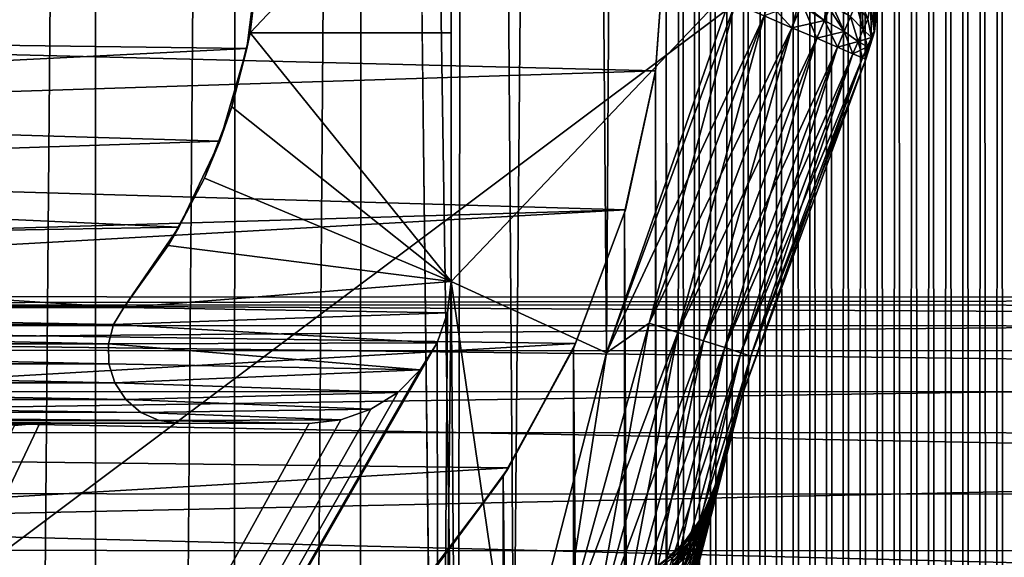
# Model space of a CAD drawing. Header units: metres. Extents: x -205 to 205, y -104 to 104.
# Tile 343 of 656: x -72.44 to -65.51, y 20.59 to 24.38. Entities that reach past the tile are written whole.
import ezdxf

# ---------------------------------------------------------------- set-up
doc = ezdxf.new("R2010")
doc.units = ezdxf.units.M
doc.layers.add('solid_01_2-CONSUMER_EHM_BOX_SW0001', color=7, linetype='CONTINUOUS')

msp = doc.modelspace()

# ---------------------------------------------------------------- linework, layer by layer
at = {"layer": 'solid_01_2-CONSUMER_EHM_BOX_SW0001'}
for points in [[(-200.010849, -74.958488), (-200.010773, 75.041512), (-0.010778, 75.04142)], [(-0.010849, -74.95858), (-200.010849, -74.958488), (-0.010778, 75.04142)], [(-72.977303, -62.878845, 75), (-71.906097, 62.433506, 75), (-72.963776, 62.954468, 75)], [(-72.977303, -62.878845, 75), (-71.91951, -62.358109, 75), (-71.906097, 62.433506, 75)], [(-71.91951, -62.358109, 75), (-70.92572, 61.778858, 75), (-71.906097, 62.433506, 75)], [(-71.91951, -62.358109, 75), (-70.938995, -61.703674, 75), (-70.92572, 61.778858, 75)], [(-70.938995, -61.703674, 75), (-70.038704, 61.001064, 75), (-70.92572, 61.778858, 75)], [(-70.938995, -61.703674, 75), (-70.051804, -60.926071, 75), (-70.038704, 61.001064, 75)], [(-70.051804, -60.926071, 75), (-69.493141, 14.287043, 75), (-70.038704, 61.001064, 75)], [(-69.360817, 16.904951, 75), (-69.26104, 60.113934, 75), (-70.038704, 61.001064, 75)], [(-69.493141, 14.287043, 75), (-69.360817, 16.904951, 75), (-70.038704, 61.001064, 75)], [(-69.360817, 16.904951, 75), (-68.965576, 19.496222, 75), (-69.26104, 60.113934, 75)], [(-68.965576, 19.496222, 75), (-68.606529, 59.133469, 75), (-69.26104, 60.113934, 75)], [(-68.965576, 19.496222, 75), (-68.311447, 22.034502, 75), (-68.606529, 59.133469, 75)], [(-68.311447, 22.034502, 75), (-68.085724, 58.075706, 75), (-68.606529, 59.133469, 75)], [(-68.311447, 22.034502, 75), (-67.405281, 24.493492, 75), (-68.085724, 58.075706, 75)], [(-67.891357, 25.041451, 1.5), (-67.831909, -57.8419, 1.5), (-67.794312, 57.908562, 1.5)], [(-67.831909, -57.8419, 1.5), (-67.719505, -57.792744, 1.5), (-67.794312, 57.908562, 1.5)], [(-67.719505, -57.792744, 1.5), (-67.681831, 57.860203, 1.5), (-67.794312, 57.908562, 1.5)], [(-67.719505, -57.792744, 1.5), (-67.605576, -57.745773, 1.5), (-67.681831, 57.860203, 1.5)], [(-67.605576, -57.745773, 1.5), (-67.567947, 57.813984, 1.5), (-67.681831, 57.860203, 1.5)], [(-67.605576, -57.745773, 1.5), (-67.490395, -57.701077, 1.5), (-67.567947, 57.813984, 1.5)], [(-67.490395, -57.701077, 1.5), (-67.452911, 57.770031, 1.5), (-67.567947, 57.813984, 1.5)], [(-67.490395, -57.701077, 1.5), (-67.374199, -57.658749, 1.5), (-67.452911, 57.770031, 1.5)], [(-67.374199, -57.658749, 1.5), (-67.336975, 57.728474, 1.5), (-67.452911, 57.770031, 1.5)], [(-67.374199, -57.658749, 1.5), (-67.257248, -57.618885, 1.5), (-67.336975, 57.728474, 1.5)], [(-67.257248, -57.618885, 1.5), (-67.220383, 57.689438, 1.5), (-67.336975, 57.728474, 1.5)], [(-67.257248, -57.618885, 1.5), (-67.139801, -57.581585, 1.5), (-67.220383, 57.689438, 1.5)], [(-67.139801, -57.581585, 1.5), (-67.103386, 57.653046, 1.5), (-67.220383, 57.689438, 1.5)], [(-67.139801, -57.581585, 1.5), (-67.02211, -57.546936, 1.5), (-67.103386, 57.653046, 1.5)], [(-67.02211, -57.546936, 1.5), (-66.986244, 57.619427, 1.5), (-67.103386, 57.653046, 1.5)], [(-67.02211, -57.546936, 1.5), (-66.904427, -57.515041, 1.5), (-66.986244, 57.619427, 1.5)], [(-66.904427, -57.515041, 1.5), (-66.869194, 57.588703, 1.5), (-66.986244, 57.619427, 1.5)], [(-66.904427, -57.515041, 1.5), (-66.787018, -57.485989, 1.5), (-66.869194, 57.588703, 1.5)], [(-66.787018, -57.485989, 1.5), (-66.751717, 57.560741, 1.5), (-66.869194, 57.588703, 1.5)], [(-66.787018, -57.485989, 1.5), (-66.669449, -57.45969, 1.5), (-66.751717, 57.560741, 1.5)], [(-66.669449, -57.45969, 1.5), (-66.633224, 57.535316, 1.5), (-66.751717, 57.560741, 1.5)], [(-66.669449, -57.45969, 1.5), (-66.551208, -57.435986, 1.5), (-66.633224, 57.535316, 1.5)], [(-66.551208, -57.435986, 1.5), (-66.51387, 57.512444, 1.5), (-66.633224, 57.535316, 1.5)], [(-66.551208, -57.435986, 1.5), (-66.432388, -57.414871, 1.5), (-66.51387, 57.512444, 1.5)], [(-66.432388, -57.414871, 1.5), (-66.393837, 57.492126, 1.5), (-66.51387, 57.512444, 1.5)], [(-66.432388, -57.414871, 1.5), (-66.313095, -57.396351, 1.5), (-66.393837, 57.492126, 1.5)], [(-66.313095, -57.396351, 1.5), (-66.2733, 57.474377, 1.5), (-66.393837, 57.492126, 1.5)], [(-66.313095, -57.396351, 1.5), (-66.193413, -57.380421, 1.5), (-66.2733, 57.474377, 1.5)], [(-66.193413, -57.380421, 1.5), (-66.152412, 57.459194, 1.5), (-66.2733, 57.474377, 1.5)], [(-66.193413, -57.380421, 1.5), (-66.073456, -57.367085, 1.5), (-66.152412, 57.459194, 1.5)], [(-66.073456, -57.367085, 1.5), (-66.031349, 57.446594, 1.5), (-66.152412, 57.459194, 1.5)], [(-66.073456, -57.367085, 1.5), (-65.953308, -57.356335, 1.5), (-66.031349, 57.446594, 1.5)], [(-65.953308, -57.356335, 1.5), (-65.910286, 57.436581, 1.5), (-66.031349, 57.446594, 1.5)], [(-65.953308, -57.356335, 1.5), (-65.833076, -57.348175, 1.5), (-65.910286, 57.436581, 1.5)], [(-65.833076, -57.348175, 1.5), (-65.789383, 57.429161, 1.5), (-65.910286, 57.436581, 1.5)], [(-65.833076, -57.348175, 1.5), (-65.71286, -57.342609, 1.5), (-65.789383, 57.429161, 1.5)], [(-65.71286, -57.342609, 1.5), (-65.668823, 57.424343, 1.5), (-65.789383, 57.429161, 1.5)], [(-65.71286, -57.342609, 1.5), (-65.592758, -57.339626, 1.5), (-65.668823, 57.424343, 1.5)], [(-65.592758, -57.339626, 1.5), (-65.548759, 57.422134, 1.5), (-65.668823, 57.424343, 1.5)], [(-65.592758, -57.339626, 1.5), (-65.47287, -57.339233, 1.5), (-65.548759, 57.422134, 1.5)], [(-65.47287, -57.339233, 1.5), (-65.428864, 57.422527, 1.5), (-65.548759, 57.422134, 1.5)], [(-79.188599, 24.28776, 67), (-79.188492, 25.78776, 67), (-70.759743, 24.84654, 67)], [(-69.40519, 25.787058, 69), (-70.821999, 24.287159, 68.423553), (-70.762657, 24.786598, 68.447685)], [(-69.40519, 25.787058, 69), (-69.405296, 24.287058, 69), (-70.821999, 24.287159, 68.423553)], [(-69.40519, 25.787058, 69), (-69.405273, 24.637373, 63.099998), (-69.405296, 24.287058, 69)], [(-67.967628, 24.018217, 1.571667), (-67.891357, 25.041451, 1.571667), (-83.335693, 24.403965, 1.571667)], [(-67.967628, 24.018217, 1.571667), (-67.966209, 24.014843, 1.5), (-67.891357, 25.041451, 1.5)], [(-67.967628, 24.018217, 1.571667), (-67.891357, 25.041451, 1.5), (-67.891357, 25.041451, 1.571667)], [(-67.966209, 24.014843, 1.5), (-67.89138, -24.958549, 1.5), (-67.891357, 25.041451, 1.5)], [(-67.89138, -24.958549, 1.5), (-67.831909, -57.8419, 1.5), (-67.891357, 25.041451, 1.5)], [(-79.188599, 24.28776, 67), (-70.759743, 24.84654, 67), (-70.844116, 24.176249, 67)], [(-70.821999, 24.287159, 68.423553), (-70.844116, 24.176249, 67), (-70.759743, 24.84654, 67)], [(-70.821999, 24.287159, 68.423553), (-70.759743, 24.84654, 67), (-70.762657, 24.786598, 68.447685)], [(-69.405426, 22.537058, 63.099998), (-69.405273, 24.637373, 63.099998), (-67.405273, 24.637228, 63.099998)], [(-69.405296, 24.287058, 69), (-69.405273, 24.637373, 63.099998), (-69.405426, 22.537058, 63.099998)], [(-69.405426, 22.537058, 63.099998), (-67.405273, 24.637228, 63.099998), (-68.31144, 22.034523, 63.099998)], [(-67.405273, 24.637228, 63.099998), (-67.405281, 24.49349, 63.099998), (-68.31144, 22.034523, 63.099998)], [(-67.20063, 24.406124, 74.97493), (-67.405281, 24.493492, 75), (-68.311447, 22.034502, 75)], [(-68.01165, 22.243046, 63.125046), (-68.31144, 22.034523, 63.099998), (-67.405281, 24.49349, 63.099998)], [(-67.20063, 24.406124, 63.125072), (-68.01165, 22.243046, 63.125046), (-67.405281, 24.49349, 63.099998)], [(-67.163315, 24.493475, 63.129715), (-67.006058, 24.323059, 63.199127), (-67.20063, 24.406124, 63.125072)], [(-67.006058, 24.323059, 74.900871), (-66.959747, 24.49346, 74.895264), (-67.20063, 24.406124, 74.97493)], [(-66.933281, 24.493458, 63.218403), (-67.006058, 24.323059, 63.199127), (-67.163315, 24.493475, 63.129715)], [(-66.777672, 24.374729, 74.769417), (-66.959747, 24.49346, 74.895264), (-67.006058, 24.323059, 74.900871)], [(-66.933281, 24.493458, 63.218403), (-66.831543, 24.248556, 63.318447), (-67.006058, 24.323059, 63.199127)], [(-66.777672, 24.374729, 74.769417), (-66.76516, 24.493446, 74.768265), (-66.959747, 24.49346, 74.895264)], [(-66.777672, 24.374729, 63.330585), (-66.831543, 24.248556, 63.318447), (-66.933281, 24.493458, 63.218403)], [(-66.726677, 24.493443, 63.365501), (-66.777672, 24.374729, 63.330585), (-66.933281, 24.493458, 63.218403)], [(-66.639122, 24.295824, 74.611488), (-66.76516, 24.493446, 74.768265), (-66.777672, 24.374729, 74.769417)], [(-66.639122, 24.295824, 63.488514), (-66.777672, 24.374729, 63.330585), (-66.726677, 24.493443, 63.365501)], [(-66.639122, 24.295824, 74.611488), (-66.594109, 24.401258, 74.577484), (-66.76516, 24.493446, 74.768265)], [(-66.594109, 24.401258, 63.522518), (-66.639122, 24.295824, 63.488514), (-66.726677, 24.493443, 63.365501)], [(-66.503754, 24.309555, 63.708332), (-66.594109, 24.401258, 63.522518), (-66.554008, 24.493431, 63.575275)], [(-66.503754, 24.309555, 74.39167), (-66.554008, 24.493431, 74.524727), (-66.594109, 24.401258, 74.577484)], [(-66.513168, 24.493427, 63.648193), (-66.503754, 24.309555, 63.708332), (-66.554008, 24.493431, 63.575275)], [(-66.503754, 24.309555, 74.39167), (-66.471886, 24.384203, 74.341782), (-66.554008, 24.493431, 74.524727)], [(-66.513168, 24.493427, 63.648193), (-66.471886, 24.384203, 63.758217), (-66.503754, 24.309555, 63.708332)], [(-66.446945, 24.25461, 63.943428), (-66.471886, 24.384203, 63.758217), (-66.452209, 24.493423, 63.797279)], [(-66.446945, 24.25461, 74.15657), (-66.452209, 24.493423, 74.302719), (-66.471886, 24.384203, 74.341782)], [(-66.428093, 24.298756, 64.015266), (-66.452209, 24.493423, 63.797279), (-66.417603, 24.493422, 63.943535)], [(-66.428093, 24.298756, 64.015266), (-66.446945, 24.25461, 63.943428), (-66.452209, 24.493423, 63.797279)], [(-66.428093, 24.298756, 74.08474), (-66.432037, 24.493422, 74.229752), (-66.452209, 24.493423, 74.302719)], [(-66.446945, 24.25461, 74.15657), (-66.428093, 24.298756, 74.08474), (-66.452209, 24.493423, 74.302719)], [(-66.428093, 24.298756, 74.08474), (-66.417603, 24.493422, 74.156464), (-66.432037, 24.493422, 74.229752)], [(-66.417603, 24.493422, 63.943535), (-66.408562, 24.49342, 64.019096), (-66.428093, 24.298756, 64.015266)], [(-66.428093, 24.298756, 74.08474), (-66.425575, 24.293079, 74), (-66.417603, 24.493422, 74.156464)], [(-66.408562, 24.49342, 64.019096), (-66.425575, 24.293079, 64.099998), (-66.428093, 24.298756, 64.015266)], [(-66.425575, 24.293079, 74), (-66.408562, 24.49342, 74.080902), (-66.417603, 24.493422, 74.156464)], [(-66.425575, 24.293079, 74), (-66.405281, 24.49342, 64.099998), (-66.405281, 24.49342, 74)], [(-66.408562, 24.49342, 64.019096), (-66.405281, 24.49342, 64.099998), (-66.425575, 24.293079, 64.099998)], [(-66.425575, 24.293079, 74), (-66.425575, 24.293079, 64.099998), (-66.405281, 24.49342, 64.099998)], [(-66.408562, 24.49342, 74.080902), (-66.425575, 24.293079, 74), (-66.405281, 24.49342, 74)], [(-68.011536, 22.243008, 74.97493), (-67.20063, 24.406124, 74.97493), (-68.311447, 22.034502, 75)], [(-67.81041, 22.177731, 63.199074), (-68.01165, 22.243046, 63.125046), (-67.20063, 24.406124, 63.125072)], [(-68.011536, 22.243008, 74.97493), (-67.006058, 24.323059, 74.900871), (-67.20063, 24.406124, 74.97493)], [(-67.81041, 22.177731, 63.199074), (-67.20063, 24.406124, 63.125072), (-67.006058, 24.323059, 63.199127)], [(-67.967628, 24.018217, 1.571667), (-83.335693, 24.403965, 1.571667), (-84.003273, 23.50543, 1.571667)], [(-66.831543, 24.248556, 74.781555), (-66.777672, 24.374729, 74.769417), (-67.006058, 24.323059, 74.900871)], [(-66.777672, 24.374729, 63.330585), (-66.685852, 24.186359, 63.477036), (-66.831543, 24.248556, 63.318447)], [(-66.639122, 24.295824, 74.611488), (-66.777672, 24.374729, 74.769417), (-66.831543, 24.248556, 74.781555)], [(-66.639122, 24.295824, 63.488514), (-66.685852, 24.186359, 63.477036), (-66.777672, 24.374729, 63.330585)], [(-66.539131, 24.226681, 63.677402), (-66.639122, 24.295824, 63.488514), (-66.594109, 24.401258, 63.522518)], [(-66.539131, 24.226681, 74.4226), (-66.594109, 24.401258, 74.577484), (-66.639122, 24.295824, 74.611488)], [(-66.503754, 24.309555, 63.708332), (-66.539131, 24.226681, 63.677402), (-66.594109, 24.401258, 63.522518)], [(-66.539131, 24.226681, 74.4226), (-66.503754, 24.309555, 74.39167), (-66.594109, 24.401258, 74.577484)], [(-66.446945, 24.25461, 63.943428), (-66.503754, 24.309555, 63.708332), (-66.471886, 24.384203, 63.758217)], [(-66.446945, 24.25461, 74.15657), (-66.471886, 24.384203, 74.341782), (-66.503754, 24.309555, 74.39167)], [(-79.060501, 23.765692, 67), (-79.188599, 24.28776, 67), (-70.844116, 24.176249, 67)], [(-70.950172, 23.76511, 72), (-70.844116, 24.176249, 67), (-70.821999, 24.287159, 68.423553)], [(-70.821999, 24.287159, 72), (-70.950172, 23.76511, 72), (-70.821999, 24.287159, 68.423553)], [(-69.405426, 22.537058, 72), (-70.950172, 23.76511, 72), (-70.821999, 24.287159, 72)], [(-69.405296, 24.287058, 72), (-70.821999, 24.287159, 68.423553), (-69.405296, 24.287058, 69)], [(-69.405296, 24.287058, 72), (-70.821999, 24.287159, 72), (-70.821999, 24.287159, 68.423553)], [(-69.405296, 24.287058, 72), (-69.405426, 22.537058, 72), (-70.821999, 24.287159, 72)], [(-69.405296, 24.287058, 72), (-69.405296, 24.287058, 69), (-69.405426, 22.537058, 63.099998)], [(-69.405296, 24.287058, 72), (-69.405426, 22.537058, 63.099998), (-69.405426, 22.537058, 72)], [(-67.810303, 22.177696, 74.900871), (-67.006058, 24.323059, 74.900871), (-68.011536, 22.243008, 74.97493)], [(-67.81041, 22.177731, 63.199074), (-67.006058, 24.323059, 63.199127), (-67.629906, 22.119146, 63.318371)], [(-67.810303, 22.177696, 74.900871), (-66.831543, 24.248556, 74.781555), (-67.006058, 24.323059, 74.900871)], [(-67.006058, 24.323059, 63.199127), (-66.831543, 24.248556, 63.318447), (-67.629906, 22.119146, 63.318371)], [(-66.685852, 24.186359, 74.622963), (-66.639122, 24.295824, 74.611488), (-66.831543, 24.248556, 74.781555)], [(-66.639122, 24.295824, 63.488514), (-66.576309, 24.139595, 63.666924), (-66.685852, 24.186359, 63.477036)], [(-66.539131, 24.226681, 74.4226), (-66.639122, 24.295824, 74.611488), (-66.685852, 24.186359, 74.622963)], [(-66.539131, 24.226681, 63.677402), (-66.576309, 24.139595, 63.666924), (-66.639122, 24.295824, 63.488514)], [(-66.446945, 24.25461, 63.943428), (-66.539131, 24.226681, 63.677402), (-66.503754, 24.309555, 63.708332)], [(-66.475143, 24.188543, 74.204575), (-66.503754, 24.309555, 74.39167), (-66.539131, 24.226681, 74.4226)], [(-66.475143, 24.188543, 74.204575), (-66.446945, 24.25461, 74.15657), (-66.503754, 24.309555, 74.39167)], [(-66.428093, 24.298756, 74.08474), (-66.485588, 24.100864, 74), (-66.425575, 24.293079, 74)], [(-66.446945, 24.25461, 74.15657), (-66.485588, 24.100864, 74), (-66.428093, 24.298756, 74.08474)], [(-66.428093, 24.298756, 64.015266), (-66.485588, 24.100864, 64.099998), (-66.446945, 24.25461, 63.943428)], [(-66.425575, 24.293079, 64.099998), (-66.485588, 24.100864, 64.099998), (-66.428093, 24.298756, 64.015266)], [(-66.425575, 24.293079, 64.099998), (-66.485588, 24.100864, 74), (-66.485588, 24.100864, 64.099998)], [(-66.425575, 24.293079, 74), (-66.485588, 24.100864, 74), (-66.425575, 24.293079, 64.099998)], [(-67.810303, 22.177696, 74.900871), (-67.629814, 22.119116, 74.781555), (-66.831543, 24.248556, 74.781555)], [(-67.629906, 22.119146, 63.318371), (-66.831543, 24.248556, 63.318447), (-67.479218, 22.070236, 63.47694)], [(-67.629814, 22.119116, 74.781555), (-66.685852, 24.186359, 74.622963), (-66.831543, 24.248556, 74.781555)], [(-66.831543, 24.248556, 63.318447), (-66.685852, 24.186359, 63.477036), (-67.479218, 22.070236, 63.47694)], [(-66.576309, 24.139595, 74.433075), (-66.539131, 24.226681, 74.4226), (-66.685852, 24.186359, 74.622963)], [(-66.539131, 24.226681, 63.677402), (-66.508415, 24.110611, 63.878574), (-66.576309, 24.139595, 63.666924)], [(-66.475143, 24.188543, 74.204575), (-66.539131, 24.226681, 74.4226), (-66.576309, 24.139595, 74.433075)], [(-66.446945, 24.25461, 63.943428), (-66.508415, 24.110611, 63.878574), (-66.539131, 24.226681, 63.677402)], [(-66.446945, 24.25461, 63.943428), (-66.485588, 24.100864, 64.099998), (-66.508415, 24.110611, 63.878574)], [(-66.475143, 24.188543, 74.204575), (-66.485588, 24.100864, 74), (-66.446945, 24.25461, 74.15657)], [(-79.060501, 23.765692, 67), (-70.844116, 24.176249, 67), (-71.034309, 23.522976, 67)], [(-70.950172, 23.76511, 72), (-71.034309, 23.522976, 67), (-70.844116, 24.176249, 67)], [(-67.629814, 22.119116, 74.781555), (-67.479141, 22.070213, 74.622963), (-66.685852, 24.186359, 74.622963)], [(-67.479218, 22.070236, 63.47694), (-66.685852, 24.186359, 63.477036), (-67.365906, 22.033461, 63.666813)], [(-67.479141, 22.070213, 74.622963), (-66.576309, 24.139595, 74.433075), (-66.685852, 24.186359, 74.622963)], [(-67.479141, 22.070213, 74.622963), (-67.365852, 22.033443, 74.433075), (-66.576309, 24.139595, 74.433075)], [(-66.685852, 24.186359, 63.477036), (-66.576309, 24.139595, 63.666924), (-67.365906, 22.033461, 63.666813)], [(-67.365906, 22.033461, 63.666813), (-66.576309, 24.139595, 63.666924), (-67.29567, 22.010662, 63.878452)], [(-67.365852, 22.033443, 74.433075), (-66.508415, 24.110611, 74.221428), (-66.576309, 24.139595, 74.433075)], [(-66.576309, 24.139595, 63.666924), (-66.508415, 24.110611, 63.878574), (-67.29567, 22.010662, 63.878452)], [(-66.508415, 24.110611, 74.221428), (-66.475143, 24.188543, 74.204575), (-66.576309, 24.139595, 74.433075)], [(-66.508415, 24.110611, 74.221428), (-66.485588, 24.100864, 74), (-66.475143, 24.188543, 74.204575)], [(-67.365852, 22.033443, 74.433075), (-67.295639, 22.010654, 74.221428), (-66.508415, 24.110611, 74.221428)], [(-66.508415, 24.110611, 63.878574), (-66.485588, 24.100864, 64.099998), (-67.357018, 21.736048, 64.099998)], [(-67.29567, 22.010662, 63.878452), (-66.508415, 24.110611, 63.878574), (-67.357018, 21.736048, 64.099998)], [(-66.485588, 24.100864, 64.099998), (-66.485588, 24.100864, 74), (-67.357018, 21.736048, 74)], [(-67.295639, 22.010654, 74.221428), (-67.357018, 21.736048, 74), (-66.485588, 24.100864, 74)], [(-67.357018, 21.736048, 64.099998), (-66.485588, 24.100864, 64.099998), (-67.357018, 21.736048, 74)], [(-67.295639, 22.010654, 74.221428), (-66.485588, 24.100864, 74), (-66.508415, 24.110611, 74.221428)], [(-67.967628, 24.018217, 1.571667), (-84.003273, 23.50543, 1.571667), (-68.178177, 23.040796, 1.571667)], [(-67.966209, 24.014843, 1.5), (-68.184288, 23.021564, 1.5), (-67.966019, -23.930836, 1.5)], [(-68.178177, 23.040796, 1.571667), (-68.184288, 23.021564, 1.5), (-67.966209, 24.014843, 1.5)], [(-67.967628, 24.018217, 1.571667), (-68.178177, 23.040796, 1.571667), (-67.966209, 24.014843, 1.5)], [(-67.966209, 24.014843, 1.5), (-67.966019, -23.930836, 1.5), (-67.89138, -24.958549, 1.5)], [(-78.867599, 23.264132, 67), (-79.060501, 23.765692, 67), (-71.034309, 23.522976, 67)], [(-70.950172, 23.76511, 72), (-71.14315, 23.263577, 72), (-71.034309, 23.522976, 67)], [(-69.405426, 22.537058, 72), (-71.14315, 23.263577, 72), (-70.950172, 23.76511, 72)], [(-68.178177, 23.040796, 1.571667), (-84.003273, 23.50543, 1.571667), (-84.555687, 22.549055, 1.571667)], [(-78.867599, 23.264132, 67), (-71.034309, 23.522976, 67), (-71.322502, 22.91753, 67)], [(-71.14315, 23.263577, 72), (-71.322502, 22.91753, 67), (-71.034309, 23.522976, 67)], [(-78.612946, 22.790918, 67), (-78.867599, 23.264132, 67), (-71.322502, 22.91753, 67)], [(-71.14315, 23.263577, 72), (-71.397865, 22.7904, 72), (-71.322502, 22.91753, 67)], [(-69.405426, 22.537058, 72), (-71.397865, 22.7904, 72), (-71.14315, 23.263577, 72)], [(-68.178177, 23.040796, 1.571667), (-84.555687, 22.549055, 1.571667), (-81.574478, 22.283798, 1.571667)], [(-68.178177, 23.040796, 1.571667), (-81.574478, 22.283798, 1.571667), (-68.530838, 22.098597, 1.571667)], [(-68.184288, 23.021564, 1.5), (-68.544762, 22.063871, 1.5), (-68.186424, -22.932539, 1.5)], [(-68.530838, 22.098597, 1.571667), (-68.544762, 22.063871, 1.5), (-68.184288, 23.021564, 1.5)], [(-68.178177, 23.040796, 1.571667), (-68.530838, 22.098597, 1.571667), (-68.184288, 23.021564, 1.5)], [(-68.184288, 23.021564, 1.5), (-68.186424, -22.932539, 1.5), (-67.966019, -23.930836, 1.5)], [(-78.612946, 22.790918, 67), (-71.322502, 22.91753, 67), (-71.710365, 22.353012, 67)], [(-71.710365, 22.353012, 72), (-71.710365, 22.353012, 67), (-71.322502, 22.91753, 67)], [(-71.397865, 22.7904, 72), (-71.710365, 22.353012, 72), (-71.322502, 22.91753, 67)], [(-78.300514, 22.353485, 67), (-78.612946, 22.790918, 67), (-71.710365, 22.353012, 67)], [(-69.405426, 22.537058, 72), (-71.710365, 22.353012, 72), (-71.397865, 22.7904, 72)], [(-69.405426, 22.537058, 72), (-69.430542, 22.314421, 72), (-71.710365, 22.353012, 72)], [(-69.405426, 22.537058, 63.099998), (-69.360817, 16.904985, 63.099998), (-69.493141, 14.287085, 63.099998)], [(-69.430542, 22.314421, 63.099998), (-69.405426, 22.537058, 63.099998), (-69.493141, 14.287085, 63.099998)], [(-69.405426, 22.537058, 72), (-69.405426, 22.537058, 63.099998), (-69.430542, 22.314421, 63.099998)], [(-69.405426, 22.537058, 72), (-69.430542, 22.314421, 63.099998), (-69.430542, 22.314421, 72)], [(-69.405426, 22.537058, 63.099998), (-68.965576, 19.49625, 63.099998), (-69.360817, 16.904985, 63.099998)], [(-69.405426, 22.537058, 63.099998), (-68.31144, 22.034523, 63.099998), (-68.965576, 19.49625, 63.099998)], [(-46.496994, 22.220266, 21.409264), (-84.496994, 22.225702, 21.409243), (-84.496964, 22.429819, 23.826283)], [(-46.496967, 22.424379, 23.826294), (-84.496964, 22.429819, 23.826283), (-84.496971, 22.371424, 26.250858)], [(-46.496967, 22.424379, 23.826294), (-84.496971, 22.371424, 26.250858), (-46.496975, 22.365984, 26.250864)], [(-46.496994, 22.220266, 21.409264), (-84.496964, 22.429819, 23.826283), (-46.496967, 22.424379, 23.826294)], [(-46.496975, 22.365984, 26.250864), (-84.496971, 22.371424, 26.250858), (-84.497017, 22.05126, 28.654833)], [(-46.496975, 22.365984, 26.250864), (-84.497017, 22.05126, 28.654833), (-46.497021, 22.04582, 28.654835)], [(-78.300514, 22.353485, 67), (-71.710365, 22.353012, 67), (-71.782936, 22.232685, 67)], [(-78.227959, 22.233147, 67), (-78.300514, 22.353485, 67), (-71.782936, 22.232685, 67)], [(-71.782936, 22.232685, 72), (-71.782936, 22.232685, 67), (-71.710365, 22.353012, 67)], [(-71.782936, 22.232685, 72), (-71.710365, 22.353012, 67), (-71.710365, 22.353012, 72)], [(-71.782936, 22.232685, 72), (-71.710365, 22.353012, 72), (-69.430542, 22.314421, 72)], [(-68.530838, 22.098597, 1.571667), (-81.574478, 22.283798, 1.571667), (-81.107819, 21.369984, 1.571667)], [(-71.782936, 22.232685, 72), (-69.430542, 22.314421, 72), (-69.504471, 22.103218, 72)], [(-69.504471, 22.103218, 63.099998), (-69.430542, 22.314421, 63.099998), (-69.493141, 14.287085, 63.099998)], [(-69.430542, 22.314421, 72), (-69.430542, 22.314421, 63.099998), (-69.504471, 22.103218, 63.099998)], [(-69.430542, 22.314421, 72), (-69.504471, 22.103218, 63.099998), (-69.504471, 22.103218, 72)], [(-46.497063, 21.756025, 19.028595), (-84.497063, 21.761459, 19.028574), (-84.496994, 22.225702, 21.409243)], [(-46.497063, 21.756025, 19.028595), (-84.496994, 22.225702, 21.409243), (-46.496994, 22.220266, 21.409264)], [(-78.227959, 22.233147, 67), (-71.782936, 22.232685, 67), (-71.819122, 22.097105, 67)], [(-78.191788, 22.097563, 67), (-78.227959, 22.233147, 67), (-71.819122, 22.097105, 67)], [(-71.819122, 22.097105, 72), (-71.819122, 22.097105, 67), (-71.782936, 22.232685, 67)], [(-71.819122, 22.097105, 72), (-71.782936, 22.232685, 67), (-71.782936, 22.232685, 72)], [(-71.819122, 22.097105, 72), (-71.782936, 22.232685, 72), (-69.504471, 22.103218, 72)], [(-68.01165, 22.243046, 63.125046), (-68.625755, 20.016035, 63.125015), (-68.31144, 22.034523, 63.099998)], [(-68.419472, 19.968996, 63.19902), (-68.625755, 20.016035, 63.125015), (-68.01165, 22.243046, 63.125046)], [(-68.625519, 20.01598, 74.97493), (-68.011536, 22.243008, 74.97493), (-68.311447, 22.034502, 75)], [(-67.810303, 22.177696, 74.900871), (-68.011536, 22.243008, 74.97493), (-68.625519, 20.01598, 74.97493)], [(-68.419472, 19.968996, 63.19902), (-68.01165, 22.243046, 63.125046), (-67.81041, 22.177731, 63.199074)], [(-67.810303, 22.177696, 74.900871), (-68.625519, 20.01598, 74.97493), (-68.41925, 19.968946, 74.900871)], [(-68.419472, 19.968996, 63.19902), (-67.81041, 22.177731, 63.199074), (-68.234436, 19.926804, 63.318295)], [(-67.810303, 22.177696, 74.900871), (-68.41925, 19.968946, 74.900871), (-67.629814, 22.119116, 74.781555)], [(-68.41925, 19.968946, 74.900871), (-68.234245, 19.92676, 74.781555), (-67.629814, 22.119116, 74.781555)], [(-67.81041, 22.177731, 63.199074), (-67.629906, 22.119146, 63.318371), (-68.234436, 19.926804, 63.318295)], [(-68.234436, 19.926804, 63.318295), (-67.629906, 22.119146, 63.318371), (-68.079948, 19.891577, 63.476841)], [(-67.629814, 22.119116, 74.781555), (-68.234245, 19.92676, 74.781555), (-67.479141, 22.070213, 74.622963)], [(-67.629906, 22.119146, 63.318371), (-67.479218, 22.070236, 63.47694), (-68.079948, 19.891577, 63.476841)], [(-46.497021, 22.04582, 28.654835), (-84.497017, 22.05126, 28.654833), (-84.497101, 21.473024, 31.010281)], [(-83.907471, -2.960126, 63.099998), (-69.504471, 22.103218, 63.099998), (-69.493141, 14.287085, 63.099998)], [(-83.907471, -2.960126, 63.099998), (-69.623573, 21.913668, 63.099998), (-69.504471, 22.103218, 63.099998)], [(-68.530838, 22.098597, 1.571667), (-81.107819, 21.369984, 1.571667), (-69.002098, 21.223398, 1.571667)], [(-78.194717, 21.957224, 67), (-78.191788, 22.097563, 67), (-71.816216, 21.956764, 67)], [(-78.191788, 22.097563, 67), (-71.819122, 22.097105, 67), (-71.816216, 21.956764, 67)], [(-71.819122, 22.097105, 72), (-69.504471, 22.103218, 72), (-69.623573, 21.91367, 72)], [(-71.816216, 21.956766, 72), (-71.816216, 21.956764, 67), (-71.819122, 22.097105, 67)], [(-71.816216, 21.956766, 72), (-71.819122, 22.097105, 67), (-71.819122, 22.097105, 72)], [(-71.816216, 21.956766, 72), (-71.819122, 22.097105, 72), (-69.623573, 21.91367, 72)], [(-69.504471, 22.103218, 72), (-69.504471, 22.103218, 63.099998), (-69.623573, 21.913668, 63.099998)], [(-69.504471, 22.103218, 72), (-69.623573, 21.913668, 63.099998), (-69.623573, 21.91367, 72)], [(-68.544762, 22.063871, 1.5), (-69.039803, 21.165899, 1.5), (-68.551567, -21.966539, 1.5)], [(-69.002098, 21.223398, 1.571667), (-69.039803, 21.165899, 1.5), (-68.544762, 22.063871, 1.5)], [(-68.530838, 22.098597, 1.571667), (-69.002098, 21.223398, 1.571667), (-68.544762, 22.063871, 1.5)], [(-68.544762, 22.063871, 1.5), (-68.551567, -21.966539, 1.5), (-68.186424, -22.932539, 1.5)], [(-68.234245, 19.92676, 74.781555), (-68.079796, 19.891542, 74.622963), (-67.479141, 22.070213, 74.622963)], [(-68.079948, 19.891577, 63.476841), (-67.479218, 22.070236, 63.47694), (-67.963776, 19.865088, 63.666702)], [(-67.479141, 22.070213, 74.622963), (-68.079796, 19.891542, 74.622963), (-67.365852, 22.033443, 74.433075)], [(-67.479218, 22.070236, 63.47694), (-67.365906, 22.033461, 63.666813), (-67.963776, 19.865088, 63.666702)], [(-46.497021, 22.04582, 28.654835), (-84.497101, 21.473024, 31.010281), (-46.497101, 21.467585, 31.010277)], [(-68.625755, 20.016035, 63.125015), (-68.965576, 19.49625, 63.099998), (-68.31144, 22.034523, 63.099998)], [(-68.625519, 20.01598, 74.97493), (-68.311447, 22.034502, 75), (-68.965576, 19.496222, 75)], [(-68.079796, 19.891542, 74.622963), (-67.963669, 19.865063, 74.433075), (-67.365852, 22.033443, 74.433075)], [(-67.963776, 19.865088, 63.666702), (-67.365906, 22.033461, 63.666813), (-67.891754, 19.848663, 63.87833)], [(-67.365852, 22.033443, 74.433075), (-67.963669, 19.865063, 74.433075), (-67.295639, 22.010654, 74.221428)], [(-67.963669, 19.865063, 74.433075), (-67.891701, 19.848652, 74.221428), (-67.295639, 22.010654, 74.221428)], [(-67.365906, 22.033461, 63.666813), (-67.29567, 22.010662, 63.878452), (-67.891754, 19.848663, 63.87833)], [(-67.891754, 19.848663, 63.87833), (-67.29567, 22.010662, 63.878452), (-67.357018, 21.736048, 64.099998)], [(-67.295639, 22.010654, 74.221428), (-67.891701, 19.848652, 74.221428), (-67.357018, 21.736048, 74)], [(-83.907471, -2.960126, 63.099998), (-69.782074, 21.755184, 63.099998), (-69.623573, 21.913668, 63.099998)], [(-78.236595, 21.823092, 67), (-78.194717, 21.957224, 67), (-71.774353, 21.822626, 67)], [(-78.194717, 21.957224, 67), (-71.816216, 21.956764, 67), (-71.774353, 21.822626, 67)], [(-71.774353, 21.822626, 72), (-71.816216, 21.956764, 67), (-71.816216, 21.956766, 72)], [(-71.774353, 21.822626, 72), (-71.816216, 21.956766, 72), (-69.623573, 21.91367, 72)], [(-71.774353, 21.822626, 72), (-71.774353, 21.822626, 67), (-71.816216, 21.956764, 67)], [(-71.774353, 21.822626, 72), (-69.623573, 21.91367, 72), (-69.782074, 21.755184, 72)], [(-69.623573, 21.91367, 72), (-69.623573, 21.913668, 63.099998), (-69.782074, 21.755184, 63.099998)], [(-69.623573, 21.91367, 72), (-69.782074, 21.755184, 63.099998), (-69.782074, 21.755184, 72)], [(-78.314163, 21.705919, 67), (-78.236595, 21.823092, 67), (-71.696808, 21.705442, 67)], [(-78.236595, 21.823092, 67), (-71.774353, 21.822626, 67), (-71.696808, 21.705442, 67)], [(-71.696808, 21.705444, 72), (-71.696808, 21.705442, 67), (-71.774353, 21.822626, 67)], [(-71.696808, 21.705444, 72), (-71.774353, 21.822626, 67), (-71.774353, 21.822626, 72)], [(-71.696808, 21.705444, 72), (-71.774353, 21.822626, 72), (-69.782074, 21.755184, 72)], [(-46.497166, 21.037111, 16.712137), (-84.497162, 21.042543, 16.712116), (-84.497063, 21.761459, 19.028574)], [(-46.497166, 21.037111, 16.712137), (-84.497063, 21.761459, 19.028574), (-46.497063, 21.756025, 19.028595)], [(-83.907471, -2.960126, 63.099998), (-69.971642, 21.63611, 63.099998), (-69.782074, 21.755184, 63.099998)], [(-78.421127, 21.615028, 67), (-78.314163, 21.705919, 67), (-71.589851, 21.614536, 67)], [(-78.314163, 21.705919, 67), (-71.696808, 21.705442, 67), (-71.589851, 21.614536, 67)], [(-71.696808, 21.705444, 72), (-69.782074, 21.755184, 72), (-69.971642, 21.63611, 72)], [(-71.589851, 21.614536, 72), (-71.696808, 21.705442, 67), (-71.696808, 21.705444, 72)], [(-71.589851, 21.614536, 72), (-71.696808, 21.705444, 72), (-69.971642, 21.63611, 72)], [(-71.589851, 21.614536, 72), (-71.589851, 21.614536, 67), (-71.696808, 21.705442, 67)], [(-69.782074, 21.755184, 72), (-69.782074, 21.755184, 63.099998), (-69.971642, 21.63611, 63.099998)], [(-69.782074, 21.755184, 72), (-69.971642, 21.63611, 63.099998), (-69.971642, 21.63611, 72)], [(-67.357018, 21.736048, 74), (-67.985931, 19.295507, 74), (-67.705841, 20.509737, 73.235664)], [(-67.891701, 19.848652, 74.221428), (-67.985931, 19.295507, 74), (-67.357018, 21.736048, 74)], [(-67.895561, 19.718607, 64.685875), (-67.985931, 19.295507, 64.099998), (-67.357018, 21.736048, 64.099998)], [(-67.891754, 19.848663, 63.87833), (-67.357018, 21.736048, 64.099998), (-67.985931, 19.295507, 64.099998)], [(-67.858116, 19.884102, 64.692116), (-67.895561, 19.718607, 64.685875), (-67.357018, 21.736048, 64.099998)], [(-67.822601, 20.036474, 64.709793), (-67.858116, 19.884102, 64.692116), (-67.357018, 21.736048, 64.099998)], [(-67.789368, 20.17531, 64.737495), (-67.822601, 20.036474, 64.709793), (-67.357018, 21.736048, 64.099998)], [(-67.758621, 20.300705, 64.77372), (-67.789368, 20.17531, 64.737495), (-67.357018, 21.736048, 64.099998)], [(-67.705803, 20.509911, 64.864426), (-67.758621, 20.300705, 64.77372), (-67.357018, 21.736048, 64.099998)], [(-67.357018, 21.736048, 74), (-67.705841, 20.509737, 73.235664), (-67.65937, 20.687784, 73.116493)], [(-67.659264, 20.6882, 64.983849), (-67.705803, 20.509911, 64.864426), (-67.357018, 21.736048, 64.099998)], [(-67.357018, 21.736048, 74), (-67.65937, 20.687784, 73.116493), (-67.62207, 20.826965, 72.979301)], [(-67.622009, 20.827198, 65.120987), (-67.659264, 20.6882, 64.983849), (-67.357018, 21.736048, 64.099998)], [(-67.357018, 21.736048, 74), (-67.62207, 20.826965, 72.979301), (-67.592003, 20.936865, 72.820625)], [(-67.591965, 20.937016, 65.27964), (-67.622009, 20.827198, 65.120987), (-67.357018, 21.736048, 64.099998)], [(-67.357018, 21.736048, 74), (-67.592003, 20.936865, 72.820625), (-67.568954, 21.019808, 72.636246)], [(-67.568939, 21.019865, 65.463943), (-67.591965, 20.937016, 65.27964), (-67.357018, 21.736048, 64.099998)], [(-67.357018, 21.736048, 74), (-67.568954, 21.019808, 72.636246), (-67.553642, 21.07431, 72.418411)], [(-67.553642, 21.074329, 65.681694), (-67.568939, 21.019865, 65.463943), (-67.357018, 21.736048, 64.099998)], [(-67.357018, 21.736048, 74), (-67.553642, 21.07431, 72.418411), (-67.549446, 21.089182, 72.294472)], [(-67.549446, 21.089186, 65.805588), (-67.553642, 21.074329, 65.681694), (-67.357018, 21.736048, 64.099998)], [(-67.357018, 21.736048, 64.099998), (-67.549446, 21.089182, 72.294472), (-67.547951, 21.094467, 72.159576)], [(-67.549446, 21.089186, 65.805588), (-67.357018, 21.736048, 64.099998), (-67.547951, 21.094467, 65.94043)], [(-67.357018, 21.736048, 64.099998), (-67.357018, 21.736048, 74), (-67.549446, 21.089182, 72.294472)], [(-67.357018, 21.736048, 64.099998), (-67.547951, 21.094467, 72.159576), (-67.547951, 21.094467, 65.94043)], [(-83.907471, -2.960126, 63.099998), (-70.182861, 21.562212, 63.099998), (-69.971642, 21.63611, 63.099998)], [(-71.589851, 21.614536, 72), (-69.971642, 21.63611, 72), (-70.182861, 21.562212, 72)], [(-69.971642, 21.63611, 72), (-69.971642, 21.63611, 63.099998), (-70.182861, 21.562212, 63.099998)], [(-69.971642, 21.63611, 72), (-70.182861, 21.562212, 63.099998), (-70.182861, 21.562212, 72)], [(-83.907471, -2.960126, 63.099998), (-70.405495, 21.537128, 63.099998), (-70.182861, 21.562212, 63.099998)], [(-78.549103, 21.557457, 67), (-78.421127, 21.615028, 67), (-71.461891, 21.556948, 67)], [(-78.421127, 21.615028, 67), (-71.589851, 21.614536, 67), (-71.461891, 21.556948, 67)], [(-71.461891, 21.556948, 72), (-71.461891, 21.556948, 67), (-71.589851, 21.614536, 67)], [(-71.461891, 21.556948, 72), (-71.589851, 21.614536, 67), (-71.589851, 21.614536, 72)], [(-71.461891, 21.556948, 72), (-71.589851, 21.614536, 72), (-70.182861, 21.562212, 72)], [(-71.461891, 21.556948, 72), (-70.182861, 21.562212, 72), (-70.405495, 21.537128, 72)], [(-70.182861, 21.562212, 72), (-70.182861, 21.562212, 63.099998), (-70.405495, 21.537128, 63.099998)], [(-70.182861, 21.562212, 72), (-70.405495, 21.537128, 63.099998), (-70.405495, 21.537128, 72)], [(-83.907471, -2.960126, 63.099998), (-72.301331, 21.537266, 63.099998), (-70.405495, 21.537128, 63.099998)], [(-83.907471, -2.960126, 63.099998), (-72.480728, 21.521055, 63.099998), (-72.301331, 21.537266, 63.099998)], [(-78.549103, 21.557457, 67), (-71.322769, 21.537195, 67), (-72.301331, 21.537266, 67)], [(-77.709663, 21.537653, 67), (-78.549103, 21.557457, 67), (-72.301331, 21.537266, 67)], [(-78.549103, 21.557457, 67), (-71.461891, 21.556948, 67), (-71.322769, 21.537195, 67)], [(-77.709663, 21.537653, 67), (-72.301331, 21.537266, 67), (-72.480728, 21.521055, 67)], [(-72.301331, 21.537266, 67), (-72.301331, 21.537266, 63.099998), (-72.480728, 21.521055, 63.099998)], [(-72.301331, 21.537266, 67), (-72.480728, 21.521055, 63.099998), (-72.480728, 21.521055, 67)], [(-72.301331, 21.537266, 67), (-70.405495, 21.537128, 63.099998), (-72.301331, 21.537266, 63.099998)], [(-71.322769, 21.537195, 67), (-70.405495, 21.537128, 63.099998), (-72.301331, 21.537266, 67)], [(-71.322769, 21.537195, 72), (-71.322769, 21.537195, 67), (-71.461891, 21.556948, 67)], [(-71.461891, 21.556948, 72), (-71.322769, 21.537195, 72), (-71.461891, 21.556948, 67)], [(-71.461891, 21.556948, 72), (-70.405495, 21.537128, 72), (-71.322769, 21.537195, 72)], [(-71.322769, 21.537195, 72), (-70.405495, 21.537128, 63.099998), (-71.322769, 21.537195, 67)], [(-71.322769, 21.537195, 72), (-70.405495, 21.537128, 72), (-70.405495, 21.537128, 63.099998)], [(-46.497101, 21.467585, 31.010277), (-84.497101, 21.473024, 31.010281), (-84.497223, 20.643366, 33.289745)], [(-46.497101, 21.467585, 31.010277), (-84.497223, 20.643366, 33.289745), (-46.497223, 20.637926, 33.289745)], [(-69.002098, 21.223398, 1.571667), (-81.107819, 21.369984, 1.571667), (-80.53511, 20.550419, 1.571667)], [(-69.002098, 21.223398, 1.571667), (-80.53511, 20.550419, 1.571667), (-69.572395, 20.445156, 1.571667)], [(-69.002098, 21.223398, 1.571667), (-69.572395, 20.445156, 1.571667), (-69.039803, 21.165899, 1.5)], [(-69.039803, 21.165899, 1.5), (-69.65786, 20.347298, 1.5), (-69.051064, -21.065544, 1.5)], [(-69.572395, 20.445156, 1.571667), (-69.65786, 20.347298, 1.5), (-69.039803, 21.165899, 1.5)], [(-69.039803, 21.165899, 1.5), (-69.051064, -21.065544, 1.5), (-68.551567, -21.966539, 1.5)], [(-67.644554, 20.866074, 72.159576), (-67.627571, 20.89665, 65.94043), (-67.547951, 21.094467, 65.94043)], [(-67.547951, 21.094467, 72.159576), (-67.644554, 20.866074, 72.159576), (-67.547951, 21.094467, 65.94043)], [(-67.549446, 21.089182, 72.294472), (-67.644554, 20.866074, 72.159576), (-67.547951, 21.094467, 72.159576)], [(-67.549446, 21.089182, 72.294472), (-67.628281, 20.891447, 72.313782), (-67.644554, 20.866074, 72.159576)], [(-67.549446, 21.089182, 72.294472), (-67.553642, 21.07431, 72.418411), (-67.628281, 20.891447, 72.313782)], [(-67.627243, 20.892654, 65.772011), (-67.547951, 21.094467, 65.94043), (-67.627571, 20.89665, 65.94043)], [(-67.549446, 21.089186, 65.805588), (-67.547951, 21.094467, 65.94043), (-67.627243, 20.892654, 65.772011)], [(-67.549446, 21.089186, 65.805588), (-67.627243, 20.892654, 65.772011), (-67.553642, 21.074329, 65.681694)], [(-46.497303, 20.072035, 14.487134), (-84.497299, 20.077463, 14.487112), (-84.497162, 21.042543, 16.712116)], [(-46.497303, 20.072035, 14.487134), (-84.497162, 21.042543, 16.712116), (-46.497166, 21.037111, 16.712137)], [(-67.553642, 21.07431, 72.418411), (-67.620964, 20.893677, 72.471558), (-67.628281, 20.891447, 72.313782)], [(-67.627304, 20.852757, 65.431137), (-67.591965, 20.937016, 65.27964), (-67.568939, 21.019865, 65.463943)], [(-67.627304, 20.852757, 65.431137), (-67.568939, 21.019865, 65.463943), (-67.620773, 20.890995, 65.599754)], [(-67.620773, 20.890995, 65.599754), (-67.553642, 21.074329, 65.681694), (-67.627243, 20.892654, 65.772011)], [(-67.568954, 21.019808, 72.636246), (-67.624321, 20.86622, 72.627731), (-67.620964, 20.893677, 72.471558)], [(-67.568954, 21.019808, 72.636246), (-67.592003, 20.936865, 72.820625), (-67.624321, 20.86622, 72.627731)], [(-67.553642, 21.07431, 72.418411), (-67.568954, 21.019808, 72.636246), (-67.620964, 20.893677, 72.471558)], [(-67.620773, 20.890995, 65.599754), (-67.568939, 21.019865, 65.463943), (-67.553642, 21.074329, 65.681694)], [(-67.760284, 20.70524, 72.159576), (-67.74733, 20.720221, 65.94043), (-67.627571, 20.89665, 65.94043)], [(-67.644554, 20.866074, 72.159576), (-67.760284, 20.70524, 72.159576), (-67.627571, 20.89665, 65.94043)], [(-67.628281, 20.891447, 72.313782), (-67.737473, 20.727383, 72.292015), (-67.760284, 20.70524, 72.159576)], [(-67.628281, 20.891447, 72.313782), (-67.760284, 20.70524, 72.159576), (-67.644554, 20.866074, 72.159576)], [(-67.735786, 20.728544, 65.795944), (-67.627571, 20.89665, 65.94043), (-67.74733, 20.720221, 65.94043)], [(-67.620964, 20.893677, 72.471558), (-67.72332, 20.730616, 72.423965), (-67.737473, 20.727383, 72.292015)], [(-67.628281, 20.891447, 72.313782), (-67.620964, 20.893677, 72.471558), (-67.737473, 20.727383, 72.292015)], [(-67.627243, 20.892654, 65.772011), (-67.627571, 20.89665, 65.94043), (-67.735786, 20.728544, 65.795944)], [(-67.627243, 20.892654, 65.772011), (-67.735786, 20.728544, 65.795944), (-67.721825, 20.728804, 65.652397)], [(-67.620964, 20.893677, 72.471558), (-67.624321, 20.86622, 72.627731), (-67.72332, 20.730616, 72.423965)], [(-67.620773, 20.890995, 65.599754), (-67.627243, 20.892654, 65.772011), (-67.721825, 20.728804, 65.652397)], [(-67.620773, 20.890995, 65.599754), (-67.721825, 20.728804, 65.652397), (-67.720856, 20.699842, 65.515717)], [(-67.627304, 20.852757, 65.431137), (-67.620773, 20.890995, 65.599754), (-67.720856, 20.699842, 65.515717)], [(-67.647652, 20.773369, 65.278885), (-67.622009, 20.827198, 65.120987), (-67.591965, 20.937016, 65.27964)], [(-67.647652, 20.773369, 65.278885), (-67.591965, 20.937016, 65.27964), (-67.627304, 20.852757, 65.431137)], [(-67.592003, 20.936865, 72.820625), (-67.639313, 20.804501, 72.773193), (-67.624321, 20.86622, 72.627731)], [(-67.592003, 20.936865, 72.820625), (-67.62207, 20.826965, 72.979301), (-67.639313, 20.804501, 72.773193)], [(-67.627304, 20.852757, 65.431137), (-67.720856, 20.699842, 65.515717), (-67.734314, 20.638111, 65.394997)], [(-67.647652, 20.773369, 65.278885), (-67.627304, 20.852757, 65.431137), (-67.734314, 20.638111, 65.394997)], [(-67.639313, 20.804501, 72.773193), (-67.728226, 20.662308, 72.667152), (-67.719788, 20.710073, 72.551216)], [(-67.639313, 20.804501, 72.773193), (-67.66526, 20.709435, 72.896889), (-67.728226, 20.662308, 72.667152)], [(-67.624321, 20.86622, 72.627731), (-67.719788, 20.710073, 72.551216), (-67.72332, 20.730616, 72.423965)], [(-67.624321, 20.86622, 72.627731), (-67.639313, 20.804501, 72.773193), (-67.719788, 20.710073, 72.551216)], [(-67.680161, 20.656857, 65.156693), (-67.659264, 20.6882, 64.983849), (-67.622009, 20.827198, 65.120987)], [(-67.680161, 20.656857, 65.156693), (-67.622009, 20.827198, 65.120987), (-67.647652, 20.773369, 65.278885)], [(-67.62207, 20.826965, 72.979301), (-67.66526, 20.709435, 72.896889), (-67.639313, 20.804501, 72.773193)], [(-67.62207, 20.826965, 72.979301), (-67.65937, 20.687784, 73.116493), (-67.66526, 20.709435, 72.896889)], [(-67.86676, 20.593552, 72.304939), (-67.737473, 20.727383, 72.292015), (-67.72332, 20.730616, 72.423965)], [(-67.847885, 20.590099, 72.425117), (-67.86676, 20.593552, 72.304939), (-67.72332, 20.730616, 72.423965)], [(-67.847885, 20.590099, 72.425117), (-67.72332, 20.730616, 72.423965), (-67.719788, 20.710073, 72.551216)], [(-67.647652, 20.773369, 65.278885), (-67.734314, 20.638111, 65.394997), (-67.761475, 20.545967, 65.299446)], [(-67.680161, 20.656857, 65.156693), (-67.647652, 20.773369, 65.278885), (-67.761475, 20.545967, 65.299446)], [(-67.737473, 20.727383, 72.292015), (-67.901764, 20.573189, 72.159576), (-67.760284, 20.70524, 72.159576)], [(-67.882324, 20.586435, 72.235199), (-67.901764, 20.573189, 72.159576), (-67.737473, 20.727383, 72.292015)], [(-67.74733, 20.720221, 65.94043), (-67.901764, 20.573189, 69.050003), (-67.901764, 20.573189, 65.94043)], [(-67.866783, 20.594025, 65.799446), (-67.74733, 20.720221, 65.94043), (-67.901764, 20.573189, 65.94043)], [(-67.74733, 20.720221, 65.94043), (-67.901764, 20.573189, 72.159576), (-67.901764, 20.573189, 69.050003)], [(-67.760284, 20.70524, 72.159576), (-67.901764, 20.573189, 72.159576), (-67.74733, 20.720221, 65.94043)], [(-67.86676, 20.593552, 72.304939), (-67.882324, 20.586435, 72.235199), (-67.737473, 20.727383, 72.292015)], [(-67.721825, 20.728804, 65.652397), (-67.866783, 20.594025, 65.799446), (-67.84819, 20.590315, 65.677063)], [(-67.721825, 20.728804, 65.652397), (-67.735786, 20.728544, 65.795944), (-67.866783, 20.594025, 65.799446)], [(-67.735786, 20.728544, 65.795944), (-67.74733, 20.720221, 65.94043), (-67.866783, 20.594025, 65.799446)], [(-67.850456, 20.526358, 72.597656), (-67.728226, 20.662308, 72.667152), (-67.748642, 20.587626, 72.764229)], [(-67.850456, 20.526358, 72.597656), (-67.843468, 20.566456, 72.521149), (-67.728226, 20.662308, 72.667152)], [(-67.720856, 20.699842, 65.515717), (-67.843552, 20.566576, 65.57946), (-67.850273, 20.52672, 65.502663)], [(-67.734314, 20.638111, 65.394997), (-67.720856, 20.699842, 65.515717), (-67.850273, 20.52672, 65.502663)], [(-67.720856, 20.699842, 65.515717), (-67.721825, 20.728804, 65.652397), (-67.84819, 20.590315, 65.677063)], [(-67.720856, 20.699842, 65.515717), (-67.84819, 20.590315, 65.677063), (-67.843552, 20.566576, 65.57946)], [(-67.843468, 20.566456, 72.521149), (-67.847885, 20.590099, 72.425117), (-67.719788, 20.710073, 72.551216)], [(-67.843468, 20.566456, 72.521149), (-67.719788, 20.710073, 72.551216), (-67.728226, 20.662308, 72.667152)], [(-67.66526, 20.709435, 72.896889), (-67.748642, 20.587626, 72.764229), (-67.728226, 20.662308, 72.667152)], [(-67.66526, 20.709435, 72.896889), (-67.699814, 20.588362, 72.990715), (-67.748642, 20.587626, 72.764229)], [(-67.721336, 20.514864, 65.071861), (-67.705803, 20.509911, 64.864426), (-67.659264, 20.6882, 64.983849)], [(-67.721336, 20.514864, 65.071861), (-67.659264, 20.6882, 64.983849), (-67.680161, 20.656857, 65.156693)], [(-67.65937, 20.687784, 73.116493), (-67.705841, 20.509737, 73.235664), (-67.699814, 20.588362, 72.990715)], [(-67.65937, 20.687784, 73.116493), (-67.699814, 20.588362, 72.990715), (-67.66526, 20.709435, 72.896889)], [(-46.497223, 20.637926, 33.289745), (-84.497223, 20.643366, 33.289745), (-84.497375, 19.572271, 35.465801)], [(-46.497223, 20.637926, 33.289745), (-84.497375, 19.572271, 35.465801), (-46.497375, 19.56683, 35.465805)], [(-67.866783, 20.594025, 65.799446), (-67.901764, 20.573189, 65.94043), (-68.58329, 20.036999, 66.324867)], [(-67.84819, 20.590315, 65.677063), (-67.866783, 20.594025, 65.799446), (-68.58329, 20.036999, 66.324867)], [(-67.734314, 20.638111, 65.394997), (-67.850273, 20.52672, 65.502663), (-67.867905, 20.469912, 65.440895)], [(-67.761475, 20.545967, 65.299446), (-67.734314, 20.638111, 65.394997), (-67.867905, 20.469912, 65.440895)], [(-67.680161, 20.656857, 65.156693), (-67.761475, 20.545967, 65.299446), (-67.799583, 20.431248, 65.233643)], [(-67.721336, 20.514864, 65.071861), (-67.680161, 20.656857, 65.156693), (-67.799583, 20.431248, 65.233643)]]:
    msp.add_3dface(points, dxfattribs=at)

doc.saveas('drawing.dxf')
